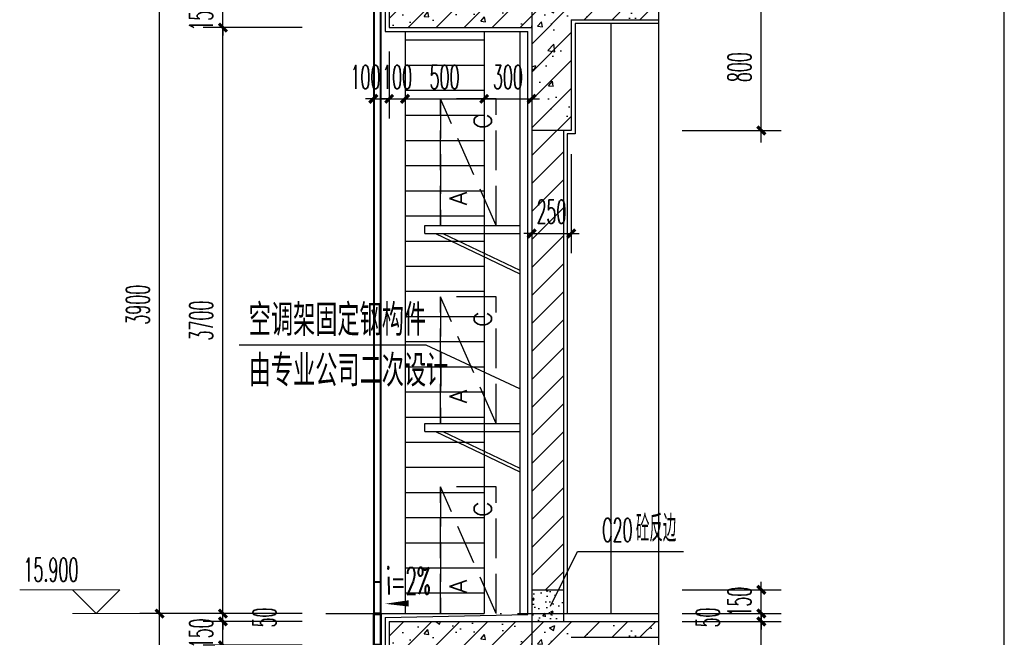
# Model space of a CAD drawing. Extents: x 1779708 to 7299578, y -1121471 to 88434.
# Tile 990 of 1056: x 6989301 to 6995519, y -957923 to -954023. Entities that reach past the tile are written whole.
import ezdxf

# ---------------------------------------------------------------- set-up
doc = ezdxf.new("R2010")
doc.units = 0
doc.header["$LTSCALE"] = 1000
doc.header["$MEASUREMENT"] = 0
doc.linetypes.add('DASH', pattern=[0.35, 0.25, -0.1])
doc.linetypes.add('DOTE', pattern=[2.42, 2, -0.2, 0.02, -0.2])
doc.layers.get('0').update_dxf_attribs({"linetype": 'CONTINUOUS'})
doc.layers.get('Defpoints').update_dxf_attribs({"linetype": 'CONTINUOUS'})
for name, color, linetype in [('AXIS', 3, 'CONTINUOUS'), ('DIM_LEAD', 3, 'CONTINUOUS'), ('DIM_SYMB', 3, 'CONTINUOUS'), ('DOTE', 1, 'DOTE'), ('J-空调', 64, 'CONTINUOUS'), ('PUB_TAB', 7, 'CONTINUOUS'), ('PUB_TEXT', 7, 'CONTINUOUS'), ('WALL', 255, 'CONTINUOUS'), ('WINDOW', 2, 'CONTINUOUS'), ('可见线', 6, 'CONTINUOUS'), ('填充细线', 8, 'CONTINUOUS'), ('立面中线', 140, 'CONTINUOUS'), ('立面细线', 114, 'CONTINUOUS'), ('粉刷线', 213, 'CONTINUOUS')]:
    doc.layers.add(name, color=color, linetype=linetype)
doc.layers.add('DIM_ELEV', color=3, linetype='CONTINUOUS', lineweight=13)
doc.styles.add('_TCH_DIM', font='SIMPLEX.shx', dxfattribs={"width": 0.7, "bigfont": 'GBCBIG.shx'})
doc.styles.add('_TCH_DIM_T3', font='SIMPLEX.shx', dxfattribs={"width": 0.494118, "bigfont": 'GBCBIG.shx'})
doc.styles.add('dim_font', font='SIMPLEX.shx', dxfattribs={"width": 0.8})
doc.styles.add('HZTXT', font='simplex.shx', dxfattribs={"width": 0.7, "bigfont": 'HZTXT.shx'})
doc.dimstyles.new('_TCH_ARCH&&50', dxfattribs={"dimtxt": 148.75, "dimasz": 50, "dimexe": 125, "dimexo": 150, "dimgap": 63.125, "dimtad": 1, "dimdec": 0, "dimzin": 0, "dimdsep": 46, "dimtxsty": '_TCH_DIM_T3', "dimblk": 'ARCHTICK', "dimcen": 0.09, "dimdle": 75, "dimclrt": 7, "dimazin": 2, "dimtfac": 1, "dimtdec": 0, "dimtix": 1, "dimtmove": 2, "dimatfit": 3, "dimfxl": 250, "dimtolj": 1, "dimtzin": 0, "dimarcsym": 0})

# ---------------------------------------------------------------- blocks, each defined once
blk = doc.blocks.new('3r13ef')
at = {"layer": 'J-空调', "linetype": 'DASH'}
blk.add_line((0, 0), (800, 350), dxfattribs=at)
blk.add_lwpolyline([(800, 350), (0, 350)], close=True, dxfattribs=at)
blk.add_lwpolyline([(0, 350), (0, 0), (800, 0), (800, 350)], dxfattribs=at)
at = {"layer": 'J-空调', "style": 'dim_font'}
for s, p in [('A', (128.2, 183.7)), ('C', (609.5, 29.8))]:
    blk.add_text(s, height=109.5, dxfattribs=at).set_placement(p)
blk = doc.blocks.new('A$C2A051399')
at = {"layer": '可见线'}
for p, q in [((0, 304.6), (600, 304.6)), ((0, 254.6), (0, 304.6)), ((0, 254.6), (600, 254.6)), ((66.6, 254.6), (600, 0)), ((113.1, 254.6), (600, 22.2))]:
    blk.add_line(p, q, dxfattribs=at)
at = {"layer": 'J-空调', "extrusion": (0, 0, -1), "xscale": -1, "zscale": -1, "rotation": 270}
blk.add_blockref('3r13ef', (-450, 304.6), dxfattribs=at)
blk = doc.blocks.new('_ArchTick')
at = {"color": 0, "linetype": 'ByBlock', "const_width": 0.4}
blk.add_lwpolyline([(-0.5, -0.5), (0.5, 0.5)], dxfattribs=at)
blk = doc.blocks.new('*D948')
at = {"layer": 'AXIS', "color": 0, "lineweight": -2, "transparency": 16777216}
for p, q in [((6990184.6, -961748.2), (6990184.6, -957698.2)), ((6991084.6, -957773.2), (6990059.6, -957773.2)), ((6991084.6, -961673.2), (6990059.6, -961673.2))]:
    blk.add_line(p, q, dxfattribs=at)
at = {"layer": 'Defpoints', "color": 0, "transparency": 16777216}
for p in [(6990184.6, -957773.2), (6991234.6, -957773.2), (6991234.6, -961673.2)]:
    blk.add_point(p, dxfattribs=at)
at = {"layer": 'AXIS', "color": 0, "lineweight": -2, "transparency": 16777216, "xscale": 50, "yscale": 50, "zscale": 50}
for p, rotation in [((6990184.6, -957773.2), 90), ((6990184.6, -961673.2), 270)]:
    blk.add_blockref('_ArchTick', p, dxfattribs=dict(at, rotation=rotation))
at = {"layer": 'AXIS', "color": 7, "transparency": 16777216, "insert": (6990047.1, -959723.2), "char_height": 148.75, "attachment_point": 5, "rotation": 90, "style": '_TCH_DIM_T3'}
blk.add_mtext('\\A1;3900', dxfattribs=at)
blk = doc.blocks.new('*D949')
at = {"layer": 'AXIS', "color": 0, "lineweight": -2, "transparency": 16777216}
for p, q in [((6990184.6, -957848.2), (6990184.6, -953798.2)), ((6991084.6, -953873.2), (6990059.6, -953873.2)), ((6991084.6, -957773.2), (6990059.6, -957773.2))]:
    blk.add_line(p, q, dxfattribs=at)
at = {"layer": 'Defpoints', "color": 0, "transparency": 16777216}
for p in [(6990184.6, -953873.2), (6991234.6, -953873.2), (6991234.6, -957773.2)]:
    blk.add_point(p, dxfattribs=at)
at = {"layer": 'AXIS', "color": 0, "lineweight": -2, "transparency": 16777216, "xscale": 50, "yscale": 50, "zscale": 50}
for p, rotation in [((6990184.6, -953873.2), 90), ((6990184.6, -957773.2), 270)]:
    blk.add_blockref('_ArchTick', p, dxfattribs=dict(at, rotation=rotation))
at = {"layer": 'AXIS', "color": 7, "transparency": 16777216, "insert": (6990047.1, -955823.2), "char_height": 148.75, "attachment_point": 5, "rotation": 90, "style": '_TCH_DIM_T3'}
blk.add_mtext('\\A1;3900', dxfattribs=at)
blk = doc.blocks.new('*D994')
at = {"layer": 'AXIS', "color": 0, "lineweight": -2, "transparency": 16777216}
for p, q in [((6990584.6, -961748.2), (6990584.6, -957898.2)), ((6991084.6, -957973.2), (6990459.6, -957973.2)), ((6991084.6, -961673.2), (6990459.6, -961673.2))]:
    blk.add_line(p, q, dxfattribs=at)
at = {"layer": 'Defpoints', "color": 0, "transparency": 16777216}
for p in [(6990584.6, -957973.2), (6991234.6, -957973.2), (6991234.6, -961673.2)]:
    blk.add_point(p, dxfattribs=at)
at = {"layer": 'AXIS', "color": 0, "lineweight": -2, "transparency": 16777216, "xscale": 50, "yscale": 50, "zscale": 50}
for p, rotation in [((6990584.6, -957973.2), 90), ((6990584.6, -961673.2), 270)]:
    blk.add_blockref('_ArchTick', p, dxfattribs=dict(at, rotation=rotation))
at = {"layer": 'AXIS', "color": 7, "transparency": 16777216, "insert": (6990447.1, -959823.2), "char_height": 148.75, "attachment_point": 5, "rotation": 90, "style": '_TCH_DIM_T3'}
blk.add_mtext('\\A1;3700', dxfattribs=at)
blk = doc.blocks.new('*D995')
at = {"layer": 'AXIS', "color": 0, "lineweight": -2, "transparency": 16777216}
for p, q in [((6990584.6, -957823.2), (6990584.6, -957773.2)), ((6991084.6, -957823.2), (6990459.6, -957823.2)), ((6990584.6, -957973.2), (6990584.6, -957823.2)), ((6991084.6, -957973.2), (6990459.6, -957973.2)), ((6990584.6, -957973.2), (6990584.6, -958023.2))]:
    blk.add_line(p, q, dxfattribs=at)
at = {"layer": 'Defpoints', "color": 0, "transparency": 16777216}
for p in [(6990584.6, -957823.2), (6991234.6, -957823.2), (6991234.6, -957973.2)]:
    blk.add_point(p, dxfattribs=at)
at = {"layer": 'AXIS', "color": 0, "lineweight": -2, "transparency": 16777216, "xscale": 50, "yscale": 50, "zscale": 50}
for p, rotation in [((6990584.6, -957823.2), 270), ((6990584.6, -957973.2), 90)]:
    blk.add_blockref('_ArchTick', p, dxfattribs=dict(at, rotation=rotation))
at = {"layer": 'AXIS', "color": 7, "transparency": 16777216, "insert": (6990447.1, -957898.2), "char_height": 148.75, "attachment_point": 5, "rotation": 90, "style": '_TCH_DIM_T3'}
blk.add_mtext('\\A1;150', dxfattribs=at)
blk = doc.blocks.new('*D996')
at = {"layer": 'AXIS', "color": 0, "lineweight": -2, "transparency": 16777216}
for p, q in [((6990584.6, -957773.2), (6990584.6, -957723.2)), ((6991084.6, -957773.2), (6990459.6, -957773.2)), ((6990584.6, -957823.2), (6990584.6, -957773.2)), ((6991084.6, -957823.2), (6990459.6, -957823.2)), ((6990584.6, -957823.2), (6990584.6, -957873.2))]:
    blk.add_line(p, q, dxfattribs=at)
at = {"layer": 'Defpoints', "color": 0, "transparency": 16777216}
for p in [(6990584.6, -957773.2), (6991234.6, -957773.2), (6991234.6, -957823.2)]:
    blk.add_point(p, dxfattribs=at)
at = {"layer": 'AXIS', "color": 0, "lineweight": -2, "transparency": 16777216, "xscale": 50, "yscale": 50, "zscale": 50}
for p, rotation in [((6990584.6, -957773.2), 270), ((6990584.6, -957823.2), 90)]:
    blk.add_blockref('_ArchTick', p, dxfattribs=dict(at, rotation=rotation))
at = {"layer": 'AXIS', "color": 7, "transparency": 16777216, "insert": (6990847.1, -957798.2), "char_height": 148.75, "attachment_point": 5, "rotation": 90, "style": '_TCH_DIM_T3'}
blk.add_mtext('\\A1;50', dxfattribs=at)
blk = doc.blocks.new('*D997')
at = {"layer": 'AXIS', "color": 0, "lineweight": -2, "transparency": 16777216}
for p, q in [((6990584.6, -957848.2), (6990584.6, -953998.2)), ((6991084.6, -954073.2), (6990459.6, -954073.2)), ((6991084.6, -957773.2), (6990459.6, -957773.2))]:
    blk.add_line(p, q, dxfattribs=at)
at = {"layer": 'Defpoints', "color": 0, "transparency": 16777216}
for p in [(6990584.6, -954073.2), (6991234.6, -954073.2), (6991234.6, -957773.2)]:
    blk.add_point(p, dxfattribs=at)
at = {"layer": 'AXIS', "color": 0, "lineweight": -2, "transparency": 16777216, "xscale": 50, "yscale": 50, "zscale": 50}
for p, rotation in [((6990584.6, -954073.2), 90), ((6990584.6, -957773.2), 270)]:
    blk.add_blockref('_ArchTick', p, dxfattribs=dict(at, rotation=rotation))
at = {"layer": 'AXIS', "color": 7, "transparency": 16777216, "insert": (6990447.1, -955923.2), "char_height": 148.75, "attachment_point": 5, "rotation": 90, "style": '_TCH_DIM_T3'}
blk.add_mtext('\\A1;3700', dxfattribs=at)
blk = doc.blocks.new('*D998')
at = {"layer": 'AXIS', "color": 0, "lineweight": -2, "transparency": 16777216}
for p, q in [((6990584.6, -953923.2), (6990584.6, -953873.2)), ((6991084.6, -953923.2), (6990459.6, -953923.2)), ((6990584.6, -954073.2), (6990584.6, -953923.2)), ((6991084.6, -954073.2), (6990459.6, -954073.2)), ((6990584.6, -954073.2), (6990584.6, -954123.2))]:
    blk.add_line(p, q, dxfattribs=at)
at = {"layer": 'Defpoints', "color": 0, "transparency": 16777216}
for p in [(6990584.6, -953923.2), (6991234.6, -953923.2), (6991234.6, -954073.2)]:
    blk.add_point(p, dxfattribs=at)
at = {"layer": 'AXIS', "color": 0, "lineweight": -2, "transparency": 16777216, "xscale": 50, "yscale": 50, "zscale": 50}
for p, rotation in [((6990584.6, -953923.2), 270), ((6990584.6, -954073.2), 90)]:
    blk.add_blockref('_ArchTick', p, dxfattribs=dict(at, rotation=rotation))
at = {"layer": 'AXIS', "color": 7, "transparency": 16777216, "insert": (6990447.1, -953998.2), "char_height": 148.75, "attachment_point": 5, "rotation": 90, "style": '_TCH_DIM_T3'}
blk.add_mtext('\\A1;150', dxfattribs=at)
blk = doc.blocks.new('*D1009')
at = {"layer": 'AXIS', "color": 0, "lineweight": -2, "transparency": 16777216}
for p, q in [((6993984.6, -954798.2), (6993984.6, -953848.2)), ((6993484.6, -953923.2), (6994109.6, -953923.2)), ((6993484.6, -954723.2), (6994109.6, -954723.2))]:
    blk.add_line(p, q, dxfattribs=at)
at = {"layer": 'Defpoints', "color": 0, "transparency": 16777216}
for p in [(6993334.6, -953923.2), (6993984.6, -953923.2), (6993334.6, -954723.2)]:
    blk.add_point(p, dxfattribs=at)
at = {"layer": 'AXIS', "color": 0, "lineweight": -2, "transparency": 16777216, "xscale": 50, "yscale": 50, "zscale": 50}
for p, rotation in [((6993984.6, -953923.2), 90), ((6993984.6, -954723.2), 270)]:
    blk.add_blockref('_ArchTick', p, dxfattribs=dict(at, rotation=rotation))
at = {"layer": 'AXIS', "color": 7, "transparency": 16777216, "insert": (6993847.1, -954323.2), "char_height": 148.75, "attachment_point": 5, "rotation": 90, "style": '_TCH_DIM_T3'}
blk.add_mtext('\\A1;800', dxfattribs=at)
blk = doc.blocks.new('*D1012')
at = {"layer": 'AXIS', "color": 0, "lineweight": -2, "transparency": 16777216}
for p, q in [((6992534.6, -954873.2), (6992534.6, -955498.2)), ((6992784.6, -954873.2), (6992784.6, -955498.2)), ((6992534.6, -955373.2), (6992484.6, -955373.2)), ((6992534.6, -955373.2), (6992784.6, -955373.2)), ((6992784.6, -955373.2), (6992834.6, -955373.2))]:
    blk.add_line(p, q, dxfattribs=at)
at = {"layer": 'Defpoints', "color": 0, "transparency": 16777216}
for p in [(6992534.6, -954723.2), (6992784.6, -954723.2), (6992784.6, -955373.2)]:
    blk.add_point(p, dxfattribs=at)
at = {"layer": 'AXIS', "color": 0, "lineweight": -2, "transparency": 16777216, "xscale": 50, "yscale": 50, "zscale": 50}
blk.add_blockref('_ArchTick', (6992534.6, -955373.2), dxfattribs=at)
at = {"layer": 'AXIS', "color": 0, "lineweight": -2, "transparency": 16777216, "xscale": 50, "yscale": 50, "zscale": 50, "rotation": 180}
blk.add_blockref('_ArchTick', (6992784.6, -955373.2), dxfattribs=at)
at = {"layer": 'AXIS', "color": 7, "transparency": 16777216, "insert": (6992659.6, -955235.7), "char_height": 148.75, "attachment_point": 5, "style": '_TCH_DIM_T3'}
blk.add_mtext('\\A1;250', dxfattribs=at)
blk = doc.blocks.new('*D1023')
at = {"layer": 'AXIS', "color": 0, "lineweight": -2, "transparency": 16777216}
for p, q in [((6991534.6, -954223.2), (6991534.6, -954648.2)), ((6991634.6, -954223.2), (6991634.6, -954648.2)), ((6991534.6, -954523.2), (6991484.6, -954523.2)), ((6991534.6, -954523.2), (6991634.6, -954523.2)), ((6991634.6, -954523.2), (6991684.6, -954523.2))]:
    blk.add_line(p, q, dxfattribs=at)
at = {"layer": 'Defpoints', "color": 0, "transparency": 16777216}
for p in [(6991534.6, -954073.2), (6991634.6, -954073.2), (6991634.6, -954523.2)]:
    blk.add_point(p, dxfattribs=at)
at = {"layer": 'AXIS', "color": 0, "lineweight": -2, "transparency": 16777216, "xscale": 50, "yscale": 50, "zscale": 50}
blk.add_blockref('_ArchTick', (6991534.6, -954523.2), dxfattribs=at)
at = {"layer": 'AXIS', "color": 0, "lineweight": -2, "transparency": 16777216, "xscale": 50, "yscale": 50, "zscale": 50, "rotation": 180}
blk.add_blockref('_ArchTick', (6991634.6, -954523.2), dxfattribs=at)
at = {"layer": 'AXIS', "color": 7, "transparency": 16777216, "insert": (6991484.6, -954385.7), "char_height": 148.75, "attachment_point": 5, "style": '_TCH_DIM_T3'}
blk.add_mtext('\\A1;100', dxfattribs=at)
blk = doc.blocks.new('*D1024')
at = {"layer": 'AXIS', "color": 0, "lineweight": -2, "transparency": 16777216}
for p, q in [((6991634.6, -954223.2), (6991634.6, -954648.2)), ((6991734.6, -954223.2), (6991734.6, -954648.2)), ((6991634.6, -954523.2), (6991584.6, -954523.2)), ((6991634.6, -954523.2), (6991734.6, -954523.2)), ((6991734.6, -954523.2), (6991784.6, -954523.2))]:
    blk.add_line(p, q, dxfattribs=at)
at = {"layer": 'Defpoints', "color": 0, "transparency": 16777216}
for p in [(6991634.6, -954073.2), (6991734.6, -954073.2), (6991734.6, -954523.2)]:
    blk.add_point(p, dxfattribs=at)
at = {"layer": 'AXIS', "color": 0, "lineweight": -2, "transparency": 16777216, "xscale": 50, "yscale": 50, "zscale": 50}
blk.add_blockref('_ArchTick', (6991634.6, -954523.2), dxfattribs=at)
at = {"layer": 'AXIS', "color": 0, "lineweight": -2, "transparency": 16777216, "xscale": 50, "yscale": 50, "zscale": 50, "rotation": 180}
blk.add_blockref('_ArchTick', (6991734.6, -954523.2), dxfattribs=at)
at = {"layer": 'AXIS', "color": 7, "transparency": 16777216, "insert": (6991684.6, -954385.7), "char_height": 148.75, "attachment_point": 5, "style": '_TCH_DIM_T3'}
blk.add_mtext('\\A1;100', dxfattribs=at)
blk = doc.blocks.new('*D1025')
at = {"layer": 'AXIS', "color": 0, "lineweight": -2, "transparency": 16777216}
for p, q in [((6991734.6, -954223.2), (6991734.6, -954648.2)), ((6992234.6, -954223.2), (6992234.6, -954648.2)), ((6991659.6, -954523.2), (6992309.6, -954523.2))]:
    blk.add_line(p, q, dxfattribs=at)
at = {"layer": 'Defpoints', "color": 0, "transparency": 16777216}
for p in [(6991734.6, -954073.2), (6992234.6, -954073.2), (6992234.6, -954523.2)]:
    blk.add_point(p, dxfattribs=at)
at = {"layer": 'AXIS', "color": 0, "lineweight": -2, "transparency": 16777216, "xscale": 50, "yscale": 50, "zscale": 50, "rotation": 180}
blk.add_blockref('_ArchTick', (6991734.6, -954523.2), dxfattribs=at)
at = {"layer": 'AXIS', "color": 0, "lineweight": -2, "transparency": 16777216, "xscale": 50, "yscale": 50, "zscale": 50}
blk.add_blockref('_ArchTick', (6992234.6, -954523.2), dxfattribs=at)
at = {"layer": 'AXIS', "color": 7, "transparency": 16777216, "insert": (6991984.6, -954385.7), "char_height": 148.75, "attachment_point": 5, "style": '_TCH_DIM_T3'}
blk.add_mtext('\\A1;500', dxfattribs=at)
blk = doc.blocks.new('*D1026')
at = {"layer": 'AXIS', "color": 0, "lineweight": -2, "transparency": 16777216}
for p, q in [((6992234.6, -954223.2), (6992234.6, -954648.2)), ((6992534.6, -954223.2), (6992534.6, -954648.2)), ((6992234.6, -954523.2), (6992184.6, -954523.2)), ((6992234.6, -954523.2), (6992534.6, -954523.2)), ((6992534.6, -954523.2), (6992584.6, -954523.2))]:
    blk.add_line(p, q, dxfattribs=at)
at = {"layer": 'Defpoints', "color": 0, "transparency": 16777216}
for p in [(6992234.6, -954073.2), (6992534.6, -954073.2), (6992534.6, -954523.2)]:
    blk.add_point(p, dxfattribs=at)
at = {"layer": 'AXIS', "color": 0, "lineweight": -2, "transparency": 16777216, "xscale": 50, "yscale": 50, "zscale": 50}
blk.add_blockref('_ArchTick', (6992234.6, -954523.2), dxfattribs=at)
at = {"layer": 'AXIS', "color": 0, "lineweight": -2, "transparency": 16777216, "xscale": 50, "yscale": 50, "zscale": 50, "rotation": 180}
blk.add_blockref('_ArchTick', (6992534.6, -954523.2), dxfattribs=at)
at = {"layer": 'AXIS', "color": 7, "transparency": 16777216, "insert": (6992384.6, -954385.7), "char_height": 148.75, "attachment_point": 5, "style": '_TCH_DIM_T3'}
blk.add_mtext('\\A1;300', dxfattribs=at)
blk = doc.blocks.new('*D1032')
at = {"layer": 'AXIS', "color": 0, "lineweight": -2, "transparency": 16777216}
for p, q in [((6993984.6, -958698.2), (6993984.6, -957748.2)), ((6993484.6, -957823.2), (6994109.6, -957823.2)), ((6993484.6, -958623.2), (6994109.6, -958623.2))]:
    blk.add_line(p, q, dxfattribs=at)
at = {"layer": 'Defpoints', "color": 0, "transparency": 16777216}
for p in [(6993334.6, -957823.2), (6993984.6, -957823.2), (6993334.6, -958623.2)]:
    blk.add_point(p, dxfattribs=at)
at = {"layer": 'AXIS', "color": 0, "lineweight": -2, "transparency": 16777216, "xscale": 50, "yscale": 50, "zscale": 50}
for p, rotation in [((6993984.6, -957823.2), 90), ((6993984.6, -958623.2), 270)]:
    blk.add_blockref('_ArchTick', p, dxfattribs=dict(at, rotation=rotation))
at = {"layer": 'AXIS', "color": 7, "transparency": 16777216, "insert": (6993847.1, -958223.2), "char_height": 148.75, "attachment_point": 5, "rotation": 90, "style": '_TCH_DIM_T3'}
blk.add_mtext('\\A1;800', dxfattribs=at)
blk = doc.blocks.new('*D1033')
at = {"layer": 'AXIS', "color": 0, "lineweight": -2, "transparency": 16777216}
for p, q in [((6993984.6, -957773.2), (6993984.6, -957723.2)), ((6993484.6, -957773.2), (6994109.6, -957773.2)), ((6993984.6, -957823.2), (6993984.6, -957773.2)), ((6993484.6, -957823.2), (6994109.6, -957823.2)), ((6993984.6, -957823.2), (6993984.6, -957873.2))]:
    blk.add_line(p, q, dxfattribs=at)
at = {"layer": 'Defpoints', "color": 0, "transparency": 16777216}
for p in [(6993334.6, -957773.2), (6993984.6, -957773.2), (6993334.6, -957823.2)]:
    blk.add_point(p, dxfattribs=at)
at = {"layer": 'AXIS', "color": 0, "lineweight": -2, "transparency": 16777216, "xscale": 50, "yscale": 50, "zscale": 50}
for p, rotation in [((6993984.6, -957773.2), 270), ((6993984.6, -957823.2), 90)]:
    blk.add_blockref('_ArchTick', p, dxfattribs=dict(at, rotation=rotation))
at = {"layer": 'AXIS', "color": 7, "transparency": 16777216, "insert": (6993647.1, -957798.2), "char_height": 148.75, "attachment_point": 5, "rotation": 90, "style": '_TCH_DIM_T3'}
blk.add_mtext('\\A1;50', dxfattribs=at)
blk = doc.blocks.new('*D1034')
at = {"layer": 'AXIS', "color": 0, "lineweight": -2, "transparency": 16777216}
for p, q in [((6993984.6, -957623.2), (6993984.6, -957573.2)), ((6993484.6, -957623.2), (6994109.6, -957623.2)), ((6993984.6, -957773.2), (6993984.6, -957623.2)), ((6993484.6, -957773.2), (6994109.6, -957773.2)), ((6993984.6, -957773.2), (6993984.6, -957823.2))]:
    blk.add_line(p, q, dxfattribs=at)
at = {"layer": 'Defpoints', "color": 0, "transparency": 16777216}
for p in [(6993334.6, -957623.2), (6993984.6, -957623.2), (6993334.6, -957773.2)]:
    blk.add_point(p, dxfattribs=at)
at = {"layer": 'AXIS', "color": 0, "lineweight": -2, "transparency": 16777216, "xscale": 50, "yscale": 50, "zscale": 50}
for p, rotation in [((6993984.6, -957623.2), 270), ((6993984.6, -957773.2), 90)]:
    blk.add_blockref('_ArchTick', p, dxfattribs=dict(at, rotation=rotation))
at = {"layer": 'AXIS', "color": 7, "transparency": 16777216, "insert": (6993847.1, -957698.2), "char_height": 148.75, "attachment_point": 5, "rotation": 90, "style": '_TCH_DIM_T3'}
blk.add_mtext('\\A1;150', dxfattribs=at)

msp = doc.modelspace()

# ---------------------------------------------------------------- hatches: boundary and pattern name
at = {"layer": '填充细线'}
h = msp.add_hatch(dxfattribs=at)
h.set_pattern_fill('钢筋混凝土', color=114, scale=50)
h.set_pattern_definition([(45, (6991634.59, -954723.25), (-88.388, 88.388), []), (50, (6991634.6, -954723.25), (358.63, -31.376), [37.5, -412.5]), (355, (6991634.6, -954723.25), (-69.376, 376.096), [30, -330]), (100.451, (6991664.47, -954725.86), (289.255, 344.72), [31.87, -350.57]), (46.184, (6991634.6, -954623.25), (533.62, -82.76), [56.25, -618.75]), (96.636, (6991679.05, -954630.14), (467.33, 487.06), [47.8, -525.86]), (351.184, (6991634.6, -954623.25), (467.33, 487.06), [45, -495]), (21, (6991684.6, -954648.25), (298.454, -201.31), [37.5, -412.5]), (326, (6991684.6, -954648.25), (121.66, 362.575), [30, -330]), (71.451, (6991709.46, -954665.02), (420.11, 161.265), [31.87, -350.57]), (37.5, (6991634.59, -954723.25), (6.08, 166.447), [0, -326, 0, -335, 0, -331.25]), (7.5, (6991634.59, -954723.25), (131.535, 197.206), [0, -191, 0, -318.5, 0, -126.25]), (327.5, (6991523.09, -954723.25), (266.911, -11.277), [0, -125, 0, -390, 0, -517.5]), (317.5, (6991473.09, -954723.25), (291.593, 50.052), [0, -162.5, 0, -259, 0, -367.5])])
h.paths.add_polyline_path([(6993334.6, -953923.2), (6991634.6, -953923.2), (6991634.6, -954073.2), (6992534.6, -954073.2), (6992534.6, -954723.2), (6992784.6, -954723.2), (6992784.6, -954023.2), (6993334.6, -954023.2)])
h = msp.add_hatch(dxfattribs=at)
h.set_pattern_fill('普通砖', color=114, scale=50)
h.set_pattern_definition([(45, (6992534.59, -957533.49), (-88.3884, 88.3884), [])])
h.paths.add_polyline_path([(6992734.6, -954723.2), (6992534.6, -954723.2), (6992534.6, -957623.2), (6992734.6, -957623.2)])
h = msp.add_hatch(dxfattribs=at)
h.set_pattern_fill('混凝土', color=114, scale=20)
h.set_pattern_definition([(50, (1717783.46, 28556.48), (143.4520365, -12.550427), [15, -165]), (355, (1717783.46, 28556.48), (-27.7502667, 150.4384267), [12, -132]), (100.4514, (1717795.41, 28555.43), (115.7018763, 137.8879084), [12.748038, -140.2284224]), (46.1842, (1717783.46, 28596.48), (213.44821, -33.103803), [22.5, -247.5]), (96.6356, (1717801.24, 28593.72), (186.932541, 194.823574), [19.122058, -210.3426]), (351.1842, (1717783.46, 28596.48), (186.932389, 194.82372), [18, -198]), (21, (1717803.46, 28586.48), (119.3814104, -80.5237781), [15, -165]), (326, (1717803.46, 28586.48), (48.6630664, 145.030009), [12, -132]), (71.4514, (1717813.4, 28579.77), (168.0445257, 64.5060993), [12.748038, -140.2284224]), (37.5, (1717783.457, 28556.477), (2.43197106, 66.57877077), [0, -130.4, 0, -134, 0, -132.5]), (7.5, (1717783.46, 28556.48), (52.6139075, 78.8823424), [0, -76.4, 0, -127.4, 0, -50.5]), (327.5, (1717738.857, 28556.477), (106.76448723, -4.51097435), [0, -50, 0, -156, 0, -207]), (317.5, (1717718.86, 28556.48), (116.6372339, 20.0209965), [0, -65, 0, -103.6, 0, -147])])
h.paths.add_polyline_path([(6992734.6, -957623.2), (6992534.6, -957623.2), (6992534.6, -957823.2), (6992734.6, -957823.2)])
h = msp.add_hatch(dxfattribs=at)
h.set_pattern_fill('钢筋混凝土', color=114, scale=50)
h.set_pattern_definition([(45, (6991634.59, -958623.25), (-88.388, 88.388), []), (50, (6991634.6, -958623.25), (358.63, -31.376), [37.5, -412.5]), (355, (6991634.6, -958623.25), (-69.376, 376.096), [30, -330]), (100.451, (6991664.47, -958625.86), (289.255, 344.72), [31.87, -350.57]), (46.184, (6991634.6, -958523.25), (533.62, -82.76), [56.25, -618.75]), (96.636, (6991679.05, -958530.14), (467.33, 487.06), [47.8, -525.86]), (351.184, (6991634.6, -958523.25), (467.33, 487.06), [45, -495]), (21, (6991684.6, -958548.25), (298.454, -201.31), [37.5, -412.5]), (326, (6991684.6, -958548.25), (121.66, 362.575), [30, -330]), (71.451, (6991709.46, -958565.02), (420.11, 161.265), [31.87, -350.57]), (37.5, (6991634.59, -958623.25), (6.08, 166.447), [0, -326, 0, -335, 0, -331.25]), (7.5, (6991634.59, -958623.25), (131.535, 197.206), [0, -191, 0, -318.5, 0, -126.25]), (327.5, (6991523.09, -958623.25), (266.911, -11.277), [0, -125, 0, -390, 0, -517.5]), (317.5, (6991473.09, -958623.25), (291.593, 50.052), [0, -162.5, 0, -259, 0, -367.5])])
h.paths.add_polyline_path([(6993334.6, -957823.2), (6991634.6, -957823.2), (6991634.6, -957973.2), (6992534.6, -957973.2), (6992534.6, -958623.2), (6992784.6, -958623.2), (6992784.6, -957923.2), (6993334.6, -957923.2)])
at = {"layer": '立面细线'}
h = msp.add_hatch(dxfattribs=at)
h.set_pattern_fill('ANSI31', color=256, scale=100, angle=135, style=0)
h.set_pattern_definition([(180, (43794.08, -32130.96), (-1e-14, -158.75), [])])
h.paths.add_polyline_path([(6991734.6, -954098.2), (6991734.6, -957773.2), (6992234.6, -957773.2), (6992234.6, -954098.2)])

# ---------------------------------------------------------------- linework, layer by layer
at = {"layer": 'DIM_ELEV'}
for p, q in [((6989934.6, -957623.2), (6989301.3, -957623.2)), ((6989784.6, -957773.2), (6989634.6, -957623.2)), ((6989784.6, -957773.2), (6989934.6, -957623.2)), ((6990584.6, -957773.2), (6989634.6, -957773.2))]:
    msp.add_line(p, q, dxfattribs=at)
at = {"layer": 'DIM_LEAD'}
for p, q in [((6991867.3, -956079.4), (6990687.8, -956079.4)), ((6992459.6, -956354.4), (6991867.3, -956079.4)), ((6992459.6, -956354.4), (6991867.3, -956079.4)), ((6992653.6, -957727.2), (6992823.7, -957381.8)), ((6992653.6, -957727.2), (6992823.7, -957381.8)), ((6992823.7, -957381.8), (6993492.8, -957381.8))]:
    msp.add_line(p, q, dxfattribs=at)
at = {"layer": 'DIM_SYMB'}
msp.add_lwpolyline([(6993334.6, -948123.2), (6993334.6, -962792), (6993439.6, -962830.2), (6993229.6, -962867.2), (6993334.6, -962904.5), (6993334.6, -977573.2)], dxfattribs=at)
msp.add_lwpolyline([(6991916.4, -957706.4, 0, 0, 0), (6991607.9, -957711.6, 0, 40, 0), (6991757.9, -957709.1, 0, 0, 0)], format="xyseb", dxfattribs=at)
at = {"layer": 'DOTE', "linetype": 'DOTE', "ltscale": 0.5}
for p, q in [((6992534.6, -949923.2), (6992534.6, -978273.2)), ((6991234.6, -957773.2), (6993334.6, -957773.2))]:
    msp.add_line(p, q, dxfattribs=at)
at = {"layer": 'PUB_TAB'}
msp.add_line((6995519.2, -982200.2), (6995519.2, -945400.2), dxfattribs=at)
at = {"layer": 'WALL'}
for p, q in [((6991634.6, -953923.2), (6991634.6, -954073.2)), ((6991634.6, -954073.2), (6992534.6, -954073.2)), ((6992534.6, -954073.2), (6992534.6, -954723.2)), ((6992784.6, -954023.2), (6992784.6, -954723.2)), ((6992784.6, -954023.2), (6993334.6, -954023.2)), ((6992534.6, -954723.2), (6992534.6, -957823.2)), ((6992784.6, -954723.2), (6992534.6, -954723.2)), ((6992734.6, -954723.2), (6992734.6, -957823.2)), ((6992534.6, -957623.2), (6992734.6, -957623.2)), ((6991634.6, -957823.2), (6993334.6, -957823.2)), ((6991634.6, -957823.2), (6991634.6, -957973.2)), ((6992784.6, -957923.2), (6993334.6, -957923.2))]:
    msp.add_line(p, q, dxfattribs=at)
at = {"layer": 'WINDOW'}
for points in [[(6991584.6, -964673.2), (6991584.6, -950723.2), (6991534.6, -950723.2), (6991534.6, -964673.2)], [(6991579.6, -964668.2), (6991579.6, -950728.2), (6991539.6, -950728.2), (6991539.6, -964668.2)], [(6991534.6, -957773.2), (6991584.6, -957773.2), (6991584.6, -957573.2), (6991534.6, -957573.2)], [(6991539.6, -957768.2), (6991579.6, -957768.2), (6991579.6, -957578.2), (6991539.6, -957578.2)], [(6991534.6, -957773.2), (6991584.6, -957773.2), (6991584.6, -957973.2), (6991534.6, -957973.2)], [(6991539.6, -957778.2), (6991579.6, -957778.2), (6991579.6, -957968.2), (6991539.6, -957968.2)]]:
    msp.add_lwpolyline(points, close=True, dxfattribs=at)
at = {"layer": '可见线'}
msp.add_line((6992459.6, -954098.2), (6992459.6, -957779.4), dxfattribs=at)
at = {"layer": '立面中线'}
for p, q in [((6993034.6, -954048.2), (6993034.6, -957773.2)), ((6991734.6, -954098.2), (6991734.6, -957773.2)), ((6992234.6, -954098.2), (6992234.6, -957773.2))]:
    msp.add_line(p, q, dxfattribs=at)
at = {"layer": '粉刷线'}
for p, q in [((6991609.6, -953898.2), (6991609.6, -954098.2)), ((6991609.6, -954098.2), (6992509.6, -954098.2)), ((6992759.6, -954743.2), (6992759.6, -957773.2)), ((6991609.6, -957798.2), (6992509.6, -957778.2)), ((6991609.6, -957798.2), (6991609.6, -957998.2)), ((6992734.6, -957773.2), (6993334.6, -957773.2))]:
    msp.add_line(p, q, dxfattribs=at)
for points in [[(6993334.6, -954048.2), (6992809.6, -954048.2), (6992809.6, -954743.2), (6992759.6, -954743.2)], [(6992509.6, -957778.2), (6992509.6, -954098.2)]]:
    msp.add_lwpolyline(points, dxfattribs=at)

# ---------------------------------------------------------------- block references
for p in [(6991859.6, -955627.8), (6991859.6, -956877.8)]:
    msp.add_blockref('A$C2A051399', p)
at = {"layer": 'J-空调', "extrusion": (0, 0, -1), "xscale": -1, "zscale": -1, "rotation": 270}
msp.add_blockref('3r13ef', (-6992309.6, -957773.2), dxfattribs=at)

# ---------------------------------------------------------------- texts
at = {"layer": 'PUB_TEXT', "color": 7}
for s, height, style, width, p in [('空调架固定钢构件', 200, 'HZTXT', 0.7, (6990747.8, -956019.4)), ('由专业公司二次设计', 200, 'HZTXT', 0.7, (6990747.8, -956339.4)), ('C20', 148.75, '_TCH_DIM', 0.494118, (6992979.2, -957320)), ('砼反边', 168.79, '_TCH_DIM', 0.7, (6993192.7, -957320)), ('15.900', 148.75, '_TCH_DIM', 0.494118, (6989325.1, -957570.7))]:
    msp.add_text(s, height=height, dxfattribs=dict(at, style=style, width=width)).set_placement(p)
at = {"layer": 'PUB_TEXT', "color": 7, "style": '_TCH_DIM', "width": 0.494118}
msp.add_text('i=2%', height=170, rotation=0.95484, dxfattribs=at).set_placement((6991617.2, -957654.2))

# ---------------------------------------------------------------- dimensions: what is measured, and where the dimension line sits
at = {"layer": 'AXIS'}
for p1, p2, distance, picture, middle in [((6991234.6, -957773.2), (6991234.6, -953873.2), 1050, '*D949', (6990047.1, -955823.2)), ((6991234.6, -954073.2), (6991234.6, -953923.2), 650, '*D998', (6990447.1, -953998.2)), ((6993334.6, -954723.2), (6993334.6, -953923.2), -650, '*D1009', (6993847.1, -954323.2)), ((6991234.6, -957773.2), (6991234.6, -954073.2), 650, '*D997', (6990447.1, -955923.2)), ((6991634.6, -954073.2), (6991734.6, -954073.2), -450, '*D1024', (6991684.6, -954385.7)), ((6991734.6, -954073.2), (6992234.6, -954073.2), -450, '*D1025', (6991984.6, -954385.7)), ((6992234.6, -954073.2), (6992534.6, -954073.2), -450, '*D1026', (6992384.6, -954385.7)), ((6992534.6, -954723.2), (6992784.6, -954723.2), -650, '*D1012', (6992659.6, -955235.7)), ((6993334.6, -957773.2), (6993334.6, -957623.2), -650, '*D1034', (6993847.1, -957698.2)), ((6991234.6, -961673.2), (6991234.6, -957773.2), 1050, '*D948', (6990047.1, -959723.2)), ((6991234.6, -957973.2), (6991234.6, -957823.2), 650, '*D995', (6990447.1, -957898.2)), ((6993334.6, -958623.2), (6993334.6, -957823.2), -650, '*D1032', (6993847.1, -958223.2)), ((6991234.6, -961673.2), (6991234.6, -957973.2), 650, '*D994', (6990447.1, -959823.2))]:
    dim = msp.add_aligned_dim(p1=p1, p2=p2, distance=distance, dimstyle='_TCH_ARCH&&50', dxfattribs=at)
    dim.commit()
    dim.dimension.update_dxf_attribs({"geometry": picture, "text_midpoint": middle})
for base, p1, p2, angle, picture, middle in [((6991634.6, -954523.2), (6991534.6, -954073.2), (6991634.6, -954073.2), 0, '*D1023', (6991484.6, -954385.7)), ((6990584.6, -957773.2), (6991234.6, -957823.2), (6991234.6, -957773.2), 90, '*D996', (6990847.1, -957798.2)), ((6993984.6, -957773.2), (6993334.6, -957823.2), (6993334.6, -957773.2), 90, '*D1033', (6993647.1, -957798.2))]:
    dim = msp.add_linear_dim(base=base, p1=p1, p2=p2, angle=angle, dimstyle='_TCH_ARCH&&50', dxfattribs=at)
    dim.commit()
    dim.dimension.update_dxf_attribs({"geometry": picture, "text_midpoint": middle, "dimtype": 161})

doc.saveas('drawing.dxf')
